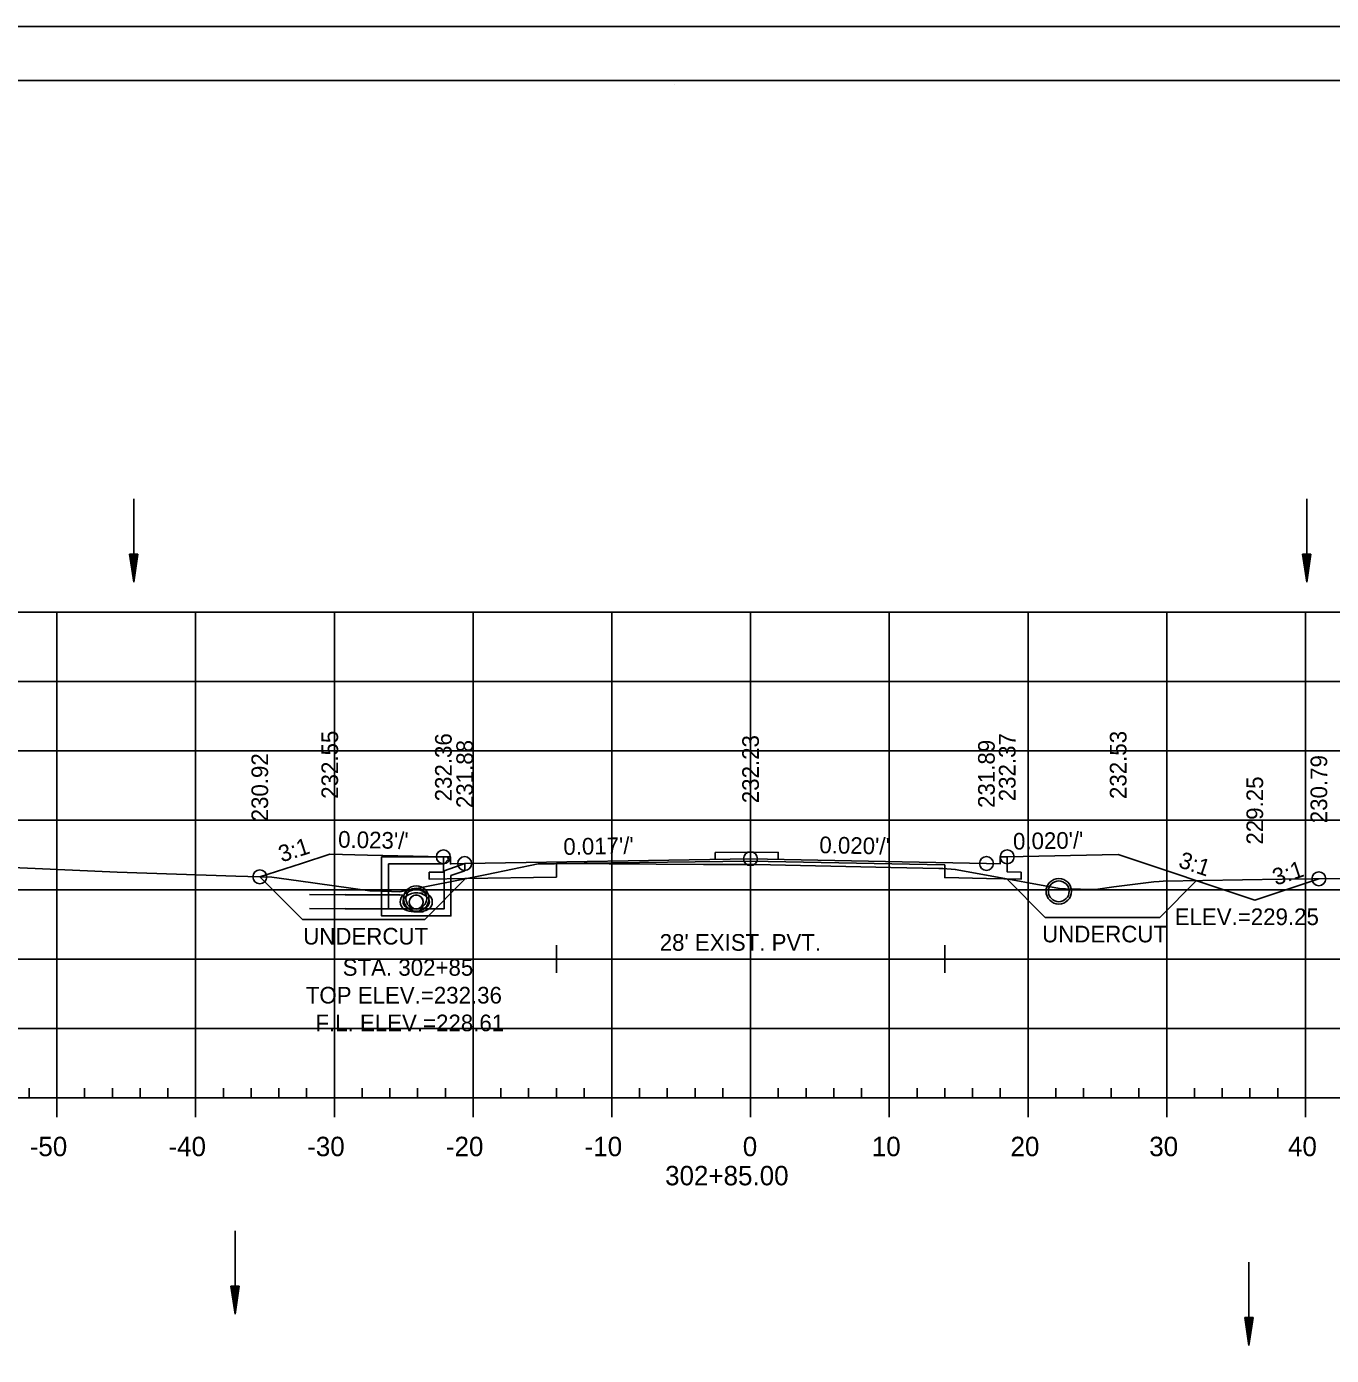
# Model space of a CAD drawing. Extents: x 1386544 to 1388153, y 379785 to 390999.
# Drawn here: x 1386662.7 to 1386756.7, y 384609.5 to 384705.3 of the extents above; entities that cross this region are included whole.
import ezdxf

# ---------------------------------------------------------------- set-up
doc = ezdxf.new("R2010")
doc.units = 0
for name, color, linetype in [('R_Alt Surface', 7, 'Continuous'), ('R_Axis', 7, 'Continuous'), ('R_Axis Annot', 7, 'Continuous'), ('R_Border', 7, 'Continuous'), ('R_Dimension', 7, 'Continuous'), ('R_Exist Surface', 7, 'Continuous'), ('R_Fin Surface', 7, 'Continuous'), ('R_Fin Surface Annot', 7, 'Continuous'), ('R_Grid', 7, 'Continuous'), ('R_No Plot', 7, 'Continuous'), ('R_Proposed Road', 7, 'Continuous'), ('R_Water', 7, 'Continuous'), ('R_Water Annot', 7, 'Continuous')]:
    doc.layers.add(name, color=color, linetype=linetype)

msp = doc.modelspace()

# ---------------------------------------------------------------- linework, layer by layer
at = {"layer": 'R_Alt Surface'}
for points in [[(1386733.37, 384645.461), (1386733.37, 384644.367), (1386734.37, 384644.347), (1386734.37, 384643.847), (1386731.87, 384643.897), (1386728.87, 384643.956), (1386728.87, 384644.871), (1386714.87, 384645.151), (1386700.87, 384644.972), (1386700.87, 384643.996), (1386694.263, 384643.886), (1386691.704, 384643.843), (1386691.704, 384644.343), (1386692.727, 384644.36), (1386692.727, 384645.454)], [(1386700.87, 384639.089), (1386700.87, 384637.089)], [(1386728.87, 384639.089), (1386728.87, 384637.089)], [(1386700.87, 384638.089), (1386728.87, 384638.089)]]:
    msp.add_lwpolyline(points, dxfattribs=at)
at = {"layer": 'R_Axis'}
for p, q in [((1386662.87, 384628.089), (1386662.87, 384628.789)), ((1386666.87, 384628.089), (1386666.87, 384628.789)), ((1386668.87, 384628.089), (1386668.87, 384628.789)), ((1386670.87, 384628.089), (1386670.87, 384628.789)), ((1386672.87, 384628.089), (1386672.87, 384628.789)), ((1386676.87, 384628.089), (1386676.87, 384628.789)), ((1386678.87, 384628.089), (1386678.87, 384628.789)), ((1386680.87, 384628.089), (1386680.87, 384628.789)), ((1386682.87, 384628.089), (1386682.87, 384628.789)), ((1386686.87, 384628.089), (1386686.87, 384628.789)), ((1386688.87, 384628.089), (1386688.87, 384628.789)), ((1386690.87, 384628.089), (1386690.87, 384628.789)), ((1386692.87, 384628.089), (1386692.87, 384628.789)), ((1386696.87, 384628.089), (1386696.87, 384628.789)), ((1386698.87, 384628.089), (1386698.87, 384628.789)), ((1386700.87, 384628.089), (1386700.87, 384628.789)), ((1386702.87, 384628.089), (1386702.87, 384628.789)), ((1386706.87, 384628.089), (1386706.87, 384628.789)), ((1386708.87, 384628.089), (1386708.87, 384628.789)), ((1386710.87, 384628.089), (1386710.87, 384628.789)), ((1386712.87, 384628.089), (1386712.87, 384628.789)), ((1386716.87, 384628.089), (1386716.87, 384628.789)), ((1386718.87, 384628.089), (1386718.87, 384628.789)), ((1386720.87, 384628.089), (1386720.87, 384628.789)), ((1386722.87, 384628.089), (1386722.87, 384628.789)), ((1386726.87, 384628.089), (1386726.87, 384628.789)), ((1386728.87, 384628.089), (1386728.87, 384628.789)), ((1386730.87, 384628.089), (1386730.87, 384628.789)), ((1386732.87, 384628.089), (1386732.87, 384628.789)), ((1386736.87, 384628.089), (1386736.87, 384628.789)), ((1386738.87, 384628.089), (1386738.87, 384628.789)), ((1386740.87, 384628.089), (1386740.87, 384628.789)), ((1386742.87, 384628.089), (1386742.87, 384628.789)), ((1386746.87, 384628.089), (1386746.87, 384628.789)), ((1386748.87, 384628.089), (1386748.87, 384628.789)), ((1386750.87, 384628.089), (1386750.87, 384628.789)), ((1386752.87, 384628.089), (1386752.87, 384628.789)), ((1386569.87, 384628.089), (1386859.87, 384628.089)), ((1386664.87, 384626.689), (1386664.87, 384628.089)), ((1386674.87, 384626.689), (1386674.87, 384628.089)), ((1386684.87, 384626.689), (1386684.87, 384628.089)), ((1386694.87, 384626.689), (1386694.87, 384628.089)), ((1386704.87, 384626.689), (1386704.87, 384628.089)), ((1386714.87, 384626.689), (1386714.87, 384628.089)), ((1386724.87, 384626.689), (1386724.87, 384628.089)), ((1386734.87, 384626.689), (1386734.87, 384628.089)), ((1386744.87, 384626.689), (1386744.87, 384628.089)), ((1386754.87, 384626.689), (1386754.87, 384628.089))]:
    msp.add_line(p, q, dxfattribs=at)
at = {"layer": 'R_Border'}
for p, q in [((1386556.87, 384701.382), (1386873.05, 384701.382)), ((1386709.39, 384701.122), (1386709.39, 384701.122)), ((1386709.39, 384701.122), (1386709.39, 384701.122))]:
    msp.add_line(p, q, dxfattribs=at)
at = {"layer": 'R_Dimension'}
for p, q in [((1386679.493, 384644.012), (1386682.566, 384640.939)), ((1386694.333, 384643.887), (1386691.385, 384640.939)), ((1386733.334, 384643.868), (1386736.107, 384641.095)), ((1386747.014, 384643.74), (1386744.369, 384641.095))]:
    msp.add_line(p, q, dxfattribs=at)
for points in [[(1386691.385, 384640.939), (1386682.566, 384640.939)], [(1386736.107, 384641.095), (1386744.369, 384641.095)]]:
    msp.add_lwpolyline(points, dxfattribs=at)
at = {"layer": 'R_Exist Surface'}
msp.add_lwpolyline([(1386660.521, 384644.741), (1386663.302, 384644.619), (1386669.216, 384644.345), (1386677.773, 384644.072), (1386680.366, 384643.982), (1386682.288, 384643.737), (1386687.433, 384643.013), (1386688.983, 384642.968), (1386689.596, 384642.939), (1386695.865, 384644.194), (1386699.556, 384644.948), (1386700.748, 384644.959), (1386701.265, 384644.966), (1386711.47, 384644.916), (1386715.238, 384644.913), (1386724.993, 384644.681), (1386728.446, 384644.62), (1386728.738, 384644.606), (1386729.624, 384644.544), (1386731.889, 384644.133), (1386737.14, 384643.17), (1386737.572, 384643.158), (1386739.738, 384643.095), (1386741.046, 384643.289), (1386743.944, 384643.646), (1386744.324, 384643.688), (1386744.613, 384643.696), (1386753.201, 384643.853), (1386764.227, 384643.964)], dxfattribs=at)
at = {"layer": 'R_Fin Surface'}
msp.add_lwpolyline([(1386679.493, 384644.012), (1386682.51, 384644.984), (1386684.538, 384645.638), (1386687.262, 384645.576), (1386692.727, 384645.454), (1386692.764, 384645.453), (1386693.239, 384645.452), (1386693.24, 384644.976), (1386693.24, 384644.952), (1386693.287, 384644.953), (1386694.263, 384644.969), (1386714.87, 384645.321), (1386731.87, 384644.981), (1386732.869, 384644.961), (1386732.87, 384645.461), (1386733.37, 384645.461), (1386741.37, 384645.621), (1386751.215, 384642.339), (1386755.835, 384643.879)], dxfattribs=at)
at = {"layer": 'R_Grid'}
for p, q in [((1386569.87, 384663.089), (1386859.87, 384663.089)), ((1386664.87, 384628.089), (1386664.87, 384663.089)), ((1386674.87, 384628.089), (1386674.87, 384663.089)), ((1386684.87, 384628.089), (1386684.87, 384663.089)), ((1386694.87, 384628.089), (1386694.87, 384663.089)), ((1386704.87, 384628.089), (1386704.87, 384663.089)), ((1386714.87, 384628.089), (1386714.87, 384663.089)), ((1386724.87, 384628.089), (1386724.87, 384663.089)), ((1386734.87, 384628.089), (1386734.87, 384663.089)), ((1386744.87, 384628.089), (1386744.87, 384663.089)), ((1386754.87, 384628.089), (1386754.87, 384663.089)), ((1386569.87, 384658.089), (1386859.87, 384658.089)), ((1386569.87, 384653.089), (1386859.87, 384653.089)), ((1386569.87, 384648.089), (1386859.87, 384648.089)), ((1386569.87, 384643.089), (1386859.87, 384643.089)), ((1386569.87, 384638.089), (1386859.87, 384638.089)), ((1386569.87, 384633.089), (1386859.87, 384633.089)), ((1386569.87, 384628.089), (1386859.87, 384628.089))]:
    msp.add_line(p, q, dxfattribs=at)
at = {"layer": 'R_No Plot'}
for p, q in [((1386544.47, 384705.277), (1386877.803, 384705.277)), ((1386683.085, 384642.741), (1386689.584, 384642.708)), ((1386685.646, 384642.732), (1386689.83, 384642.705)), ((1386690.875, 384643.074), (1386691.266, 384643.051)), ((1386683.085, 384641.73), (1386689.584, 384641.698)), ((1386685.646, 384641.721), (1386689.83, 384641.694)), ((1386690.875, 384641.49), (1386691.266, 384641.468))]:
    msp.add_line(p, q, dxfattribs=at)
for points in [[(1386544.463, 384705.277), (1386877.803, 384705.277), (1386877.803, 384491.939), (1386544.463, 384491.939)], [(1386790.79, 384701.382), (1386810.41, 384701.382), (1386810.41, 384691.502), (1386826.523, 384691.502), (1386849.722, 384691.502), (1386849.722, 384667.17), (1386873.05, 384667.17), (1386873.05, 384495.922), (1386556.87, 384495.922), (1386556.87, 384701.382)]]:
    msp.add_lwpolyline(points, close=True, dxfattribs=at)
for centre, radius in [((1386692.727, 384645.454), 0.5), ((1386694.263, 384644.969), 0.5), ((1386714.87, 384645.321), 0.5), ((1386731.87, 384644.981), 0.5), ((1386733.37, 384645.461), 0.5), ((1386679.493, 384644.012), 0.5), ((1386737.088, 384642.973), 0.917), ((1386755.835, 384643.879), 0.5), ((1386690.773, 384642.449), 0.917), ((1386690.773, 384642.203), 0.505), ((1386690.773, 384642.2), 0.505)]:
    msp.add_circle(centre, radius, dxfattribs=at)
for centre, radius, start, end in [((1386690.26, 384642.209), 0.646, 136.35152, 253.95293), ((1386690.773, 384641.72), 1.354, 43.64848, 136.35152), ((1386691.285, 384642.209), 0.646, 286.04707, 43.64848), ((1386690.773, 384643.99), 2.5, 253.95293, 286.04707)]:
    msp.add_arc(centre, radius, start, end, dxfattribs=at)
at = {"layer": 'R_Proposed Road'}
for p, q in [((1386712.32, 384645.777), (1386716.87, 384645.781)), ((1386712.32, 384645.277), (1386712.32, 384645.777)), ((1386716.87, 384645.281), (1386716.87, 384645.781))]:
    msp.add_line(p, q, dxfattribs=at)
at = {"layer": 'R_Water'}
for p, q in [((1386670.406, 384671.256), (1386670.406, 384665.256)), ((1386754.962, 384671.256), (1386754.962, 384665.256)), ((1386670.106, 384667.256), (1386670.406, 384665.256)), ((1386670.706, 384667.256), (1386670.106, 384667.256)), ((1386670.106, 384667.256), (1386670.406, 384665.256)), ((1386670.706, 384667.256), (1386670.106, 384667.256)), ((1386670.156, 384667.256), (1386670.406, 384665.59)), ((1386670.156, 384667.256), (1386670.406, 384665.59)), ((1386670.207, 384667.256), (1386670.406, 384665.934)), ((1386670.207, 384667.256), (1386670.406, 384665.934)), ((1386670.257, 384667.256), (1386670.406, 384666.267)), ((1386670.257, 384667.256), (1386670.406, 384666.267)), ((1386670.308, 384667.256), (1386670.406, 384666.606)), ((1386670.308, 384667.256), (1386670.406, 384666.606)), ((1386670.359, 384667.256), (1386670.406, 384666.94)), ((1386670.359, 384667.256), (1386670.406, 384666.94)), ((1386670.706, 384667.256), (1386670.406, 384665.256)), ((1386670.503, 384667.256), (1386670.406, 384666.606)), ((1386670.605, 384667.256), (1386670.406, 384665.934)), ((1386670.656, 384667.256), (1386670.406, 384665.59)), ((1386670.555, 384667.256), (1386670.406, 384666.267)), ((1386670.453, 384667.256), (1386670.406, 384666.94)), ((1386670.706, 384667.256), (1386670.406, 384665.256)), ((1386670.503, 384667.256), (1386670.406, 384666.606)), ((1386670.605, 384667.256), (1386670.406, 384665.934)), ((1386670.656, 384667.256), (1386670.406, 384665.59)), ((1386670.555, 384667.256), (1386670.406, 384666.267)), ((1386670.453, 384667.256), (1386670.406, 384666.94)), ((1386754.662, 384667.256), (1386754.962, 384665.256)), ((1386755.262, 384667.256), (1386754.662, 384667.256)), ((1386754.662, 384667.256), (1386754.962, 384665.256)), ((1386755.262, 384667.256), (1386754.662, 384667.256)), ((1386754.712, 384667.256), (1386754.962, 384665.59)), ((1386754.712, 384667.256), (1386754.962, 384665.59)), ((1386754.763, 384667.256), (1386754.962, 384665.934)), ((1386754.763, 384667.256), (1386754.962, 384665.934)), ((1386754.813, 384667.256), (1386754.962, 384666.267)), ((1386754.813, 384667.256), (1386754.962, 384666.267)), ((1386754.864, 384667.256), (1386754.962, 384666.606)), ((1386754.864, 384667.256), (1386754.962, 384666.606)), ((1386754.915, 384667.256), (1386754.962, 384666.94)), ((1386754.915, 384667.256), (1386754.962, 384666.94)), ((1386755.262, 384667.256), (1386754.962, 384665.256)), ((1386755.059, 384667.256), (1386754.962, 384666.606)), ((1386755.161, 384667.256), (1386754.962, 384665.934)), ((1386755.212, 384667.256), (1386754.962, 384665.59)), ((1386755.111, 384667.256), (1386754.962, 384666.267)), ((1386755.009, 384667.256), (1386754.962, 384666.94)), ((1386755.262, 384667.256), (1386754.962, 384665.256)), ((1386755.059, 384667.256), (1386754.962, 384666.606)), ((1386755.161, 384667.256), (1386754.962, 384665.934)), ((1386755.212, 384667.256), (1386754.962, 384665.59)), ((1386755.111, 384667.256), (1386754.962, 384666.267)), ((1386755.009, 384667.256), (1386754.962, 384666.94)), ((1386688.272, 384645.459), (1386693.023, 384645.459)), ((1386688.272, 384643.959), (1386688.272, 384645.459)), ((1386693.105, 384645.294), (1386693.023, 384645.459)), ((1386688.772, 384643.959), (1386688.772, 384644.959)), ((1386688.772, 384644.959), (1386692.773, 384644.959)), ((1386693.105, 384645.294), (1386692.773, 384644.959)), ((1386694.273, 384644.979), (1386692.773, 384644.459)), ((1386692.773, 384643.959), (1386692.773, 384644.459)), ((1386694.273, 384644.45), (1386693.273, 384644.103)), ((1386693.273, 384643.959), (1386693.273, 384644.103)), ((1386683.085, 384642.736), (1386689.584, 384642.703)), ((1386685.646, 384642.726), (1386689.83, 384642.7)), ((1386690.875, 384642.865), (1386691.266, 384642.843)), ((1386683.085, 384641.736), (1386689.584, 384641.703)), ((1386685.646, 384641.726), (1386689.83, 384641.7)), ((1386690.875, 384641.699), (1386691.266, 384641.676)), ((1386677.718, 384618.515), (1386677.718, 384612.515)), ((1386750.797, 384616.256), (1386750.797, 384610.256)), ((1386677.418, 384614.515), (1386677.718, 384612.515)), ((1386678.018, 384614.515), (1386677.418, 384614.515)), ((1386677.418, 384614.515), (1386677.718, 384612.515)), ((1386678.018, 384614.515), (1386677.418, 384614.515)), ((1386677.468, 384614.515), (1386677.718, 384612.849)), ((1386677.468, 384614.515), (1386677.718, 384612.849)), ((1386677.519, 384614.515), (1386677.718, 384613.193)), ((1386677.519, 384614.515), (1386677.718, 384613.193)), ((1386677.569, 384614.515), (1386677.718, 384613.526)), ((1386677.569, 384614.515), (1386677.718, 384613.526)), ((1386677.62, 384614.515), (1386677.718, 384613.865)), ((1386677.62, 384614.515), (1386677.718, 384613.865)), ((1386677.671, 384614.515), (1386677.718, 384614.199)), ((1386677.671, 384614.515), (1386677.718, 384614.199)), ((1386678.018, 384614.515), (1386677.718, 384612.515)), ((1386677.815, 384614.515), (1386677.718, 384613.865)), ((1386677.917, 384614.515), (1386677.718, 384613.193)), ((1386677.968, 384614.515), (1386677.718, 384612.849)), ((1386677.867, 384614.515), (1386677.718, 384613.526)), ((1386677.765, 384614.515), (1386677.718, 384614.199)), ((1386678.018, 384614.515), (1386677.718, 384612.515)), ((1386677.815, 384614.515), (1386677.718, 384613.865)), ((1386677.917, 384614.515), (1386677.718, 384613.193)), ((1386677.968, 384614.515), (1386677.718, 384612.849)), ((1386677.867, 384614.515), (1386677.718, 384613.526)), ((1386677.765, 384614.515), (1386677.718, 384614.199)), ((1386750.497, 384612.256), (1386750.797, 384610.256)), ((1386751.097, 384612.256), (1386750.497, 384612.256)), ((1386750.497, 384612.256), (1386750.797, 384610.256)), ((1386751.097, 384612.256), (1386750.497, 384612.256)), ((1386750.547, 384612.256), (1386750.797, 384610.59)), ((1386750.547, 384612.256), (1386750.797, 384610.59)), ((1386750.598, 384612.256), (1386750.797, 384610.934)), ((1386750.598, 384612.256), (1386750.797, 384610.934)), ((1386750.648, 384612.256), (1386750.797, 384611.267)), ((1386750.648, 384612.256), (1386750.797, 384611.267)), ((1386750.699, 384612.256), (1386750.797, 384611.606)), ((1386750.699, 384612.256), (1386750.797, 384611.606)), ((1386750.75, 384612.256), (1386750.797, 384611.94)), ((1386750.75, 384612.256), (1386750.797, 384611.94)), ((1386751.097, 384612.256), (1386750.797, 384610.256)), ((1386750.894, 384612.256), (1386750.797, 384611.606)), ((1386750.996, 384612.256), (1386750.797, 384610.934)), ((1386751.047, 384612.256), (1386750.797, 384610.59)), ((1386750.946, 384612.256), (1386750.797, 384611.267)), ((1386750.844, 384612.256), (1386750.797, 384611.94)), ((1386751.097, 384612.256), (1386750.797, 384610.256)), ((1386750.894, 384612.256), (1386750.797, 384611.606)), ((1386750.996, 384612.256), (1386750.797, 384610.934)), ((1386751.047, 384612.256), (1386750.797, 384610.59)), ((1386750.946, 384612.256), (1386750.797, 384611.267)), ((1386750.844, 384612.256), (1386750.797, 384611.94))]:
    msp.add_line(p, q, dxfattribs=at)
for points in [[(1386694.273, 384644.45), (1386694.273, 384644.979)], [(1386693.273, 384643.959), (1386693.273, 384641.199), (1386690.773, 384641.199), (1386688.272, 384641.199), (1386688.272, 384643.959)], [(1386692.773, 384643.959), (1386692.773, 384641.699), (1386690.773, 384641.699), (1386688.772, 384641.699), (1386688.772, 384643.959)]]:
    msp.add_lwpolyline(points, dxfattribs=at)
for centre, radius in [((1386737.088, 384642.973), 0.75), ((1386690.773, 384642.449), 0.75), ((1386690.773, 384642.203), 0.5), ((1386690.773, 384642.2), 0.5)]:
    msp.add_circle(centre, radius, dxfattribs=at)
for centre, radius, start, end in [((1386690.773, 384641.72), 1.146, 43.64848, 136.35152), ((1386690.26, 384642.209), 0.438, 136.35152, 253.95293), ((1386690.773, 384643.99), 2.292, 253.95293, 286.04707), ((1386691.285, 384642.209), 0.438, 286.04707, 43.64848)]:
    msp.add_arc(centre, radius, start, end, dxfattribs=at)

# ---------------------------------------------------------------- texts
at = {"layer": 'R_Axis Annot'}
for s, p in [('-50', (1386662.909, 384623.889)), ('-40', (1386672.909, 384623.889)), ('-30', (1386682.909, 384623.889)), ('-20', (1386692.909, 384623.889)), ('-10', (1386702.909, 384623.889)), ('0', (1386714.309, 384623.889)), ('10', (1386723.609, 384623.889)), ('20', (1386733.609, 384623.889)), ('30', (1386743.609, 384623.889)), ('40', (1386753.609, 384623.889)), ('302+85.00', (1386708.709, 384621.789))]:
    msp.add_text(s, height=1.4, dxfattribs=at).set_placement(p)
at = {"layer": 'R_Dimension'}
for p in [(1386682.625, 384639.139), (1386735.887, 384639.295)]:
    msp.add_text('UNDERCUT', height=1.2, dxfattribs=at).set_placement(p)
at = {"layer": 'R_Fin Surface Annot'}
for s, rotation, p in [('232.55', 90, (1386685.138, 384649.638)), ('232.36', 90, (1386693.327, 384649.454)), ('232.23', 90, (1386715.47, 384649.321)), ('232.37', 90, (1386733.97, 384649.461)), ('232.53', 90, (1386741.97, 384649.621)), ('231.88', 90, (1386694.863, 384648.969)), ('231.89', 90, (1386732.47, 384648.981)), ('230.92', 90, (1386680.093, 384648.012)), ('230.79', 90, (1386756.435, 384647.879)), ('229.25', 90, (1386751.815, 384646.339)), ('3:1', 17.86413, (1386681.071, 384645.046)), ("0.023'/'", 358.70907, (1386685.13, 384646.125)), ("0.017'/'", 0.97732, (1386701.384, 384645.591)), ("0.020'/'", 358.85424, (1386719.819, 384645.722)), ("0.020'/'", 1.14576, (1386733.799, 384645.97)), ('3:1', 341.56507, (1386745.642, 384644.731)), ('3:1', 18.43493, (1386752.731, 384643.372))]:
    msp.add_text(s, height=1.2, rotation=rotation, dxfattribs=at).set_placement(p)
msp.add_text('ELEV.=229.25', height=1.2, dxfattribs=at).set_placement((1386745.442, 384640.539))
at = {"layer": 'R_No Plot'}
for p in [(1386684.495, 384645.588), (1386741.328, 384645.571)]:
    msp.add_text('+', height=0.1, dxfattribs=at).set_placement(p)
at = {"layer": 'R_Water'}
msp.add_text("28' EXIST. PVT.", height=1.2, dxfattribs=at).set_placement((1386708.322, 384638.689))
at = {"layer": 'R_Water Annot'}
for s, p in [('STA. 302+85', (1386685.469, 384636.889)), ('TOP ELEV.=232.36', (1386682.809, 384634.889)), ('F.L. ELEV.=228.61', (1386683.503, 384632.889))]:
    msp.add_text(s, height=1.2, dxfattribs=at).set_placement(p)

doc.saveas('drawing.dxf')
